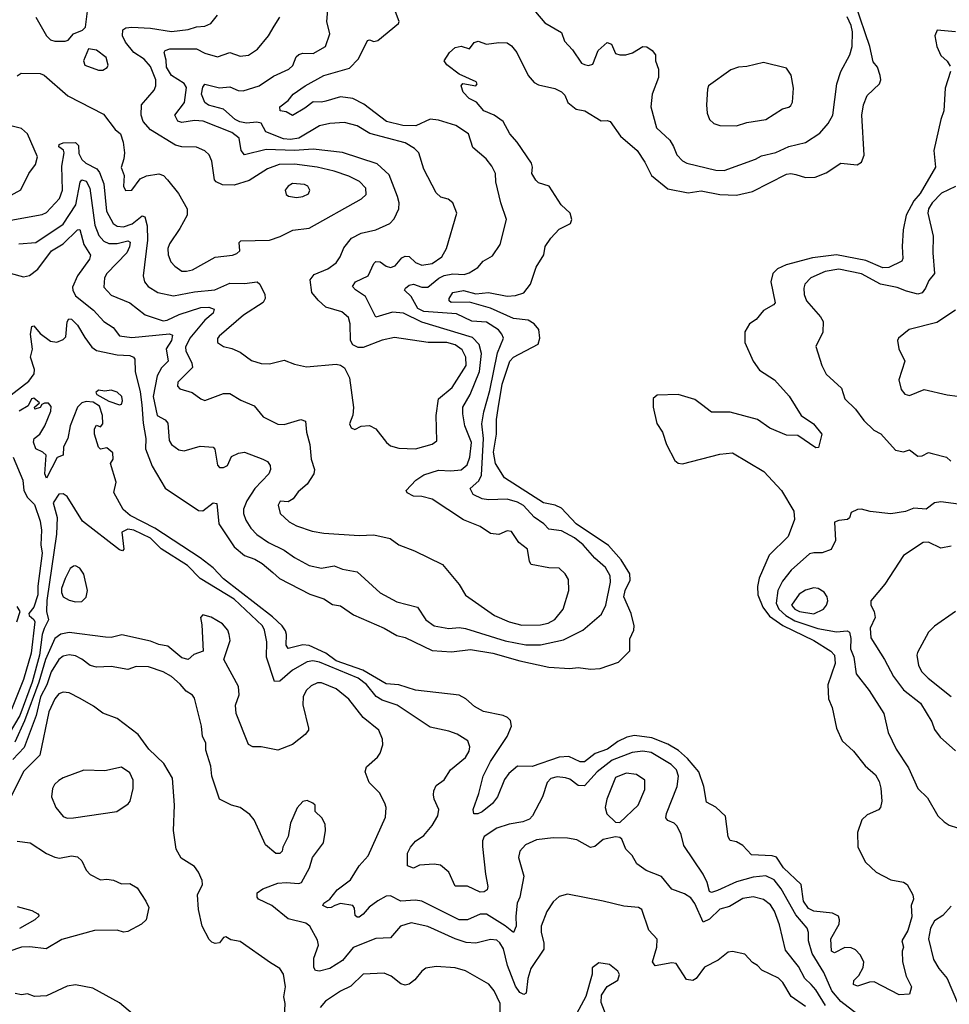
# Model space of a CAD drawing. Extents: x 1603745 to 1745082, y 385868 to 533966.
# Tile 302 of 646: x 1705277 to 1709735, y 416741 to 421463. Entities that reach past the tile are written whole.
import ezdxf

# ---------------------------------------------------------------- set-up
doc = ezdxf.new("R2010")
doc.units = 0

msp = doc.modelspace()

# ---------------------------------------------------------------- linework, layer by layer
at = {"layer": '0CON20XD'}
for points in [[(1705185, 420260.5), (1705295, 420230.3), (1705324.2, 420235.8), (1705364, 420266), (1705429.1, 420355), (1705485, 420387.3), (1705555, 420455.6), (1705565, 420457.1), (1705585.2, 420385), (1705616.9, 420333.1), (1705611.8, 420315), (1705555, 420234.4), (1705530.7, 420179.3), (1705531.2, 420165), (1705545, 420138.9), (1705630.5, 420070.5), (1705681.1, 420015), (1705725, 419986.9), (1705755, 419946.9), (1705815, 419938), (1705995.6, 419955.6), (1706009.4, 419949.4), (1706005.2, 419925), (1705979, 419885), (1705988.8, 419825), (1705957.6, 419792.4), (1705936.6, 419755), (1705917.9, 419655), (1705936.9, 419565), (1705975, 419543.8), (1705987.7, 419527.7), (1705993.1, 419445), (1706004.7, 419424.7), (1706039.5, 419399.5), (1706065, 419394.6), (1706143.3, 419416.7), (1706205, 419412), (1706212.7, 419402.7), (1706225.6, 419325.6), (1706235, 419314.4), (1706255, 419314.6), (1706274.2, 419325), (1706292.5, 419367.5), (1706326.1, 419383.9), (1706355, 419388.2), (1706443.3, 419355), (1706465, 419344), (1706478.1, 419325), (1706479.1, 419305), (1706471.5, 419285), (1706405, 419213.9), (1706366.9, 419155), (1706350.9, 419115), (1706349.7, 419095), (1706362.1, 419062.1), (1706385, 419024.5), (1706413.6, 418993.6), (1706470, 418955), (1706545, 418919.3), (1706594.3, 418884.3), (1706665, 418845.4), (1706725, 418833.1), (1706785, 418842.9), (1706825, 418827.1), (1706895, 418814.4), (1707005, 418714.6), (1707085, 418670.4), (1707184.7, 418644.7), (1707225, 418584.4), (1707265, 418556.2), (1707335, 418542.7), (1707385, 418547.8), (1707415, 418543.7), (1707605, 418484), (1707705, 418464), (1707775, 418464.2), (1707885, 418488.6), (1707978.1, 418535), (1708067.8, 418612.2), (1708088.8, 418655), (1708110, 418765), (1708109.6, 418795), (1708086.2, 418835), (1708035, 418879.6), (1707979.2, 418945), (1707937.5, 418977.5), (1707875, 419011.3), (1707815, 419019.5), (1707791.2, 419045), (1707745, 419076.4), (1707692.7, 419132.7), (1707665, 419148.9), (1707615, 419164), (1707525, 419160), (1707494.3, 419164.3), (1707451.1, 419185), (1707438.1, 419215), (1707478.9, 419251.1), (1707492.1, 419277.9), (1707500.7, 419455), (1707494, 419525), (1707502.2, 419582.2), (1707531.5, 419685), (1707568.9, 419865), (1707596.5, 419935), (1707589.5, 419955), (1707572.7, 419975), (1707515, 420012.1), (1707445, 420017.6), (1707372.6, 420052.6), (1707215, 420063.3), (1707187, 420077), (1707155.2, 420135.2), (1707122.9, 420165), (1707126.5, 420175), (1707145, 420189.7), (1707165, 420194.7), (1707205, 420179.7), (1707235, 420180.3), (1707286.8, 420223.2), (1707313.5, 420236.5), (1707355, 420244.3), (1707408.8, 420241.2), (1707431.9, 420248.1), (1707474.2, 420275), (1707500, 420305), (1707545, 420330), (1707581.4, 420385), (1707611.9, 420505), (1707584.7, 420584.7), (1707560.4, 420685), (1707558.8, 420725), (1707540.7, 420760.7), (1707514, 420795), (1707450, 420850), (1707430, 420915), (1707368.8, 420955), (1707285, 420981.1), (1707245, 420985.4), (1707176.5, 420953.5), (1707115, 420956), (1707035.5, 420975), (1706927, 421057), (1706875, 421084.7), (1706815, 421092.8), (1706745, 421072.1), (1706725, 421067), (1706685, 421069.2), (1706645, 421038), (1706585, 421003.3), (1706555, 421020.6), (1706526, 421026), (1706524.2, 421045), (1706564.7, 421075.3), (1706588.1, 421105), (1706645.6, 421145), (1706735, 421194.6), (1706859.4, 421230.6), (1706901.8, 421275), (1706945, 421362.5), (1706955, 421366.9), (1706975, 421358.9), (1706995, 421363.1), (1707093.8, 421445), (1707097.5, 421455), (1707055.7, 421565.7)], [(1705272.6, 420387.4), (1705355, 420394.8), (1705485, 420481.7), (1705545.6, 420575), (1705566.7, 420683.3), (1705575, 420694.5), (1705595, 420688.2), (1705613, 420655), (1705638, 420478), (1705657.1, 420427.1), (1705681, 420401), (1705705, 420390), (1705745, 420388.7), (1705795, 420402.7), (1705806.6, 420396.6), (1705804.1, 420374.1), (1705790.4, 420345), (1705695, 420245.4), (1705684.4, 420225.6), (1705680.8, 420180.8), (1705715, 420141.6), (1705804.7, 420104.7), (1705878, 420048), (1705965, 420019.2), (1705985, 420021.4), (1706041.7, 420048.3), (1706145, 420082.8), (1706184.4, 420084.4), (1706209.4, 420075), (1706204.6, 420055), (1706165, 420022.4), (1706092.4, 419935), (1706072.4, 419892.4), (1706073.6, 419875), (1706102.6, 419815), (1706105.3, 419795), (1706035.6, 419725), (1706034.4, 419705), (1706045, 419693.1), (1706104.5, 419674.5), (1706145, 419644.2), (1706165, 419637.1), (1706255, 419670), (1706285, 419670), (1706337.4, 419637.4), (1706401.7, 419611.7), (1706445, 419558.6), (1706515, 419523.3), (1706545, 419522.2), (1706625, 419545.5), (1706647.5, 419537.5), (1706652.5, 419485), (1706669.2, 419425), (1706674.4, 419355), (1706690.6, 419305), (1706686.9, 419285), (1706655, 419235.8), (1706612, 419198), (1706589.2, 419165), (1706565, 419150), (1706525.8, 419154.2), (1706515.8, 419135), (1706525.7, 419095), (1706570, 419055), (1706605, 419035.6), (1706680.2, 419010.2), (1706735, 418999.5), (1706905, 418988.9), (1706975, 418992.3), (1707054.4, 418974.4), (1707095, 418944.3), (1707171.2, 418915), (1707305, 418850.6), (1707385, 418754), (1707415, 418703.1), (1707554.4, 418605), (1707625, 418574.7), (1707685, 418559.1), (1707775, 418560), (1707811, 418569), (1707844.2, 418585.8), (1707883.8, 418635), (1707910.5, 418725), (1707908.6, 418778.6), (1707893.1, 418805), (1707865, 418832.9), (1707815, 418833.2), (1707729.6, 418849.6), (1707721.8, 418865), (1707712.8, 418922.8), (1707671.4, 418955), (1707635, 419008), (1707615, 419010.8), (1707575, 418993.5), (1707535, 418998.5), (1707485, 419032), (1707405, 419064.1), (1707255, 419163.6), (1707205, 419175.6), (1707165, 419177.5), (1707135, 419194.3), (1707130.8, 419205), (1707176.7, 419255), (1707215, 419280), (1707285, 419302.6), (1707345, 419299.8), (1707395, 419304.7), (1707422.7, 419327.3), (1707435.1, 419364.9), (1707444.5, 419434.5), (1707411.9, 419515), (1707401.9, 419571.9), (1707402.5, 419605), (1707436.9, 419665), (1707482.2, 419775), (1707491.6, 419861.6), (1707480.3, 419905), (1707448.1, 419938.1), (1707205, 420011.5), (1707117.5, 420055), (1707065, 420060), (1706985, 420036.4), (1706935.7, 420135.7), (1706887.1, 420167.1), (1706873.6, 420183.6), (1706887.8, 420205), (1706947.5, 420235), (1706975, 420294.3), (1706985, 420302.5), (1707005, 420300.9), (1707035, 420280.7), (1707055.3, 420274.7), (1707078.1, 420281.9), (1707109, 420321), (1707125, 420329.2), (1707145, 420326.5), (1707175, 420298.8), (1707206.3, 420286.3), (1707255, 420294.2), (1707301.2, 420325), (1707323.9, 420365), (1707373.8, 420535), (1707353.8, 420585), (1707331.7, 420601.7), (1707297.5, 420612.5), (1707275, 420632), (1707215, 420746.2), (1707191.4, 420825), (1707170, 420845), (1707125, 420871.6), (1706956.4, 420916.4), (1706895, 420953.8), (1706835, 420969.6), (1706765, 420964.6), (1706715, 420953.3), (1706615, 420894), (1706575, 420888.2), (1706542.2, 420892.2), (1706457.7, 420925), (1706435, 420967.2), (1706415, 420971.9), (1706365, 420966.4), (1706333.2, 420973.2), (1706310.4, 420985), (1706255, 421033.2), (1706182.3, 421052.3), (1706164.6, 421065), (1706149.7, 421105), (1706155, 421138.8), (1706165, 421154), (1706235, 421135.3), (1706285, 421141.6), (1706325, 421124), (1706348.5, 421121.5), (1706425, 421145.4), (1706495, 421191.6), (1706567.8, 421225), (1706586.9, 421243.1), (1706602.7, 421285), (1706615, 421296.5), (1706635, 421301.8), (1706685, 421300), (1706744, 421335), (1706764.4, 421395), (1706749.6, 421455), (1706762, 421605)], [(1705355, 421475.6), (1705405.4, 421385.4), (1705425, 421365.6), (1705445, 421359.5), (1705495, 421359.4), (1705509.2, 421365), (1705535, 421395.8), (1705577.7, 421412.3), (1705592.9, 421427.1), (1705608.8, 421555)], [(1708999.5, 420720.5), (1709045, 420706.3), (1709092.5, 420707.5), (1709145, 420727.7), (1709215, 420774.4), (1709293.2, 420766.8), (1709315, 420779.4), (1709326.9, 420813.1), (1709316, 421005), (1709323.1, 421055), (1709341.3, 421098.7), (1709400.6, 421155), (1709406.7, 421175), (1709404.4, 421195), (1709391.5, 421235), (1709370.6, 421260.6), (1709353.9, 421335), (1709285.7, 421535)], [(1705235, 420500.8), (1705385, 420528.4), (1705405, 420538.5), (1705467.3, 420605), (1705481.8, 420645), (1705479.7, 420760.3), (1705490.6, 420825), (1705487, 420837), (1705465, 420853.3), (1705466.1, 420863.9), (1705485, 420872), (1705545, 420873.8), (1705559, 420859), (1705561, 420821), (1705575, 420792), (1705594.6, 420774.6), (1705647.6, 420747.6), (1705659.7, 420729.7), (1705680.4, 420675), (1705693.2, 420545), (1705726, 420486), (1705745, 420472.5), (1705775, 420469.5), (1705816, 420484), (1705865, 420522.9), (1705876.6, 420516.6), (1705888.4, 420475), (1705890, 420405), (1705869.6, 420235), (1705876, 420205), (1705893.6, 420183.6), (1705939.4, 420155), (1706015, 420138.9), (1706115, 420158.4), (1706212.4, 420167.6), (1706285, 420200), (1706355, 420198.2), (1706416.2, 420206.2), (1706428.1, 420195), (1706452.5, 420145), (1706453.5, 420125), (1706445, 420105.8), (1706350, 420045), (1706234, 419945), (1706225.8, 419934.2), (1706226, 419915), (1706255, 419895.7), (1706295, 419886.7), (1706335, 419868.9), (1706388.5, 419828.5), (1706435, 419813.6), (1706475, 419811.8), (1706545, 419830.6), (1706595, 419810), (1706652.3, 419797.7), (1706795, 419810), (1706815, 419806.7), (1706835, 419793.3), (1706858.1, 419745), (1706877.3, 419602.7), (1706874.1, 419565.9), (1706858.8, 419525), (1706866.7, 419505), (1706885, 419498), (1706915, 419513.8), (1706955, 419516), (1706985, 419500), (1707036, 419435), (1707055, 419419.2), (1707095, 419407.8), (1707175, 419404.5), (1707255, 419427.1), (1707277.5, 419442.5), (1707274.2, 419565), (1707286.2, 419643.8), (1707350.5, 419699.5), (1707417.7, 419805), (1707416, 419845), (1707399.3, 419879.3), (1707365, 419903), (1707325, 419914.8), (1707235.2, 419915.2), (1707075, 419937.9), (1707015, 419926.5), (1706925, 419891.1), (1706900.4, 419890.4), (1706875, 419904.2), (1706863.5, 419925), (1706861.5, 420005), (1706854.4, 420035), (1706821.3, 420061.3), (1706745, 420084.4), (1706707.9, 420117.9), (1706678.6, 420155), (1706669.4, 420215), (1706689.1, 420240.9), (1706755, 420267.5), (1706795, 420296.9), (1706814.4, 420325), (1706831.5, 420368.5), (1706868.6, 420415), (1706915, 420439.2), (1706985, 420454.5), (1707052.5, 420485), (1707072.8, 420507.2), (1707095.4, 420555), (1707096.7, 420585), (1707088.5, 420615), (1707049.1, 420719.1), (1706991.8, 420771.8), (1706825, 420826.6), (1706685, 420841.6), (1706595, 420835.1), (1706459.4, 420840.6), (1706355, 420815.4), (1706338.4, 420835), (1706330, 420895), (1706295, 420921.4), (1706156.7, 420976.7), (1706115, 420979.6), (1706055, 420970.3), (1706035.8, 420975.8), (1706021.8, 421005), (1706066.7, 421065), (1706077.1, 421137.1), (1706066.4, 421156.4), (1706005.3, 421195), (1705980.8, 421235), (1705979.3, 421269.3), (1705969.5, 421305), (1705974.1, 421315.9), (1705996.3, 421323.7), (1706125, 421323.6), (1706165, 421302.5), (1706225, 421284.6), (1706285, 421305.4), (1706335, 421288.5), (1706375, 421292.5), (1706418.1, 421321.9), (1706469.5, 421385), (1706497.8, 421432.2), (1706524.5, 421475)], [(1706085.4, 421415.4), (1706125, 421428.9), (1706165, 421431.8), (1706194.3, 421445), (1706225.8, 421485)], [(1707750.3, 421500.3), (1707795, 421448.6), (1707875, 421401.2), (1707890.2, 421360.2), (1707928.8, 421318.8), (1707972, 421255), (1707985, 421247.5), (1708005, 421242.5), (1708025, 421250), (1708051.2, 421315), (1708095, 421354), (1708116, 421345), (1708135, 421301.2), (1708155, 421294), (1708184.2, 421294.2), (1708216.1, 421303.9), (1708265, 421334.2), (1708285, 421332), (1708310, 421315), (1708326.2, 421295), (1708326.7, 421265), (1708340.8, 421225), (1708340, 421185), (1708310, 421105), (1708303.1, 421045), (1708331.5, 420945), (1708394.4, 420885), (1708413.3, 420855), (1708427.8, 420815), (1708455, 420786.7), (1708476.7, 420775), (1708615, 420741.1), (1708655, 420739.6), (1708805.7, 420794.3), (1708835, 420810.7), (1708903.8, 420826.2), (1708965, 420855.5), (1709045, 420873.3), (1709115, 420918.6), (1709154.7, 420965.3), (1709177.5, 421005), (1709196.4, 421155), (1709215.4, 421215), (1709257.5, 421295), (1709270, 421335), (1709270.7, 421405), (1709265, 421435.6), (1709245, 421475.9)], [(1705265, 421193.3), (1705284.2, 421205.8), (1705375, 421204.3), (1705395, 421197.1), (1705507.4, 421097.4), (1705679.1, 421009.1), (1705735, 420936), (1705760, 420915), (1705773.1, 420875), (1705778.9, 420825), (1705776.7, 420795), (1705763.7, 420753.7), (1705777.5, 420715), (1705775.4, 420665), (1705785, 420643.6), (1705815, 420645.5), (1705855, 420700), (1705885, 420713.8), (1705945, 420724), (1705966.7, 420715), (1705986.2, 420695), (1706038.8, 420628.8), (1706080.8, 420555), (1706080.8, 420525), (1706045, 420461.9), (1705995, 420388.1), (1705988, 420365), (1705988.8, 420335), (1706001.8, 420301.8), (1706021.1, 420281.1), (1706055, 420257.5), (1706076.8, 420256.8), (1706105, 420263.8), (1706215, 420323.6), (1706296.9, 420333.1), (1706319.1, 420340.9), (1706332.9, 420355), (1706330, 420395), (1706337, 420403), (1706475, 420406.2), (1706526.6, 420423.4), (1706586.6, 420453.4), (1706665, 420463.3), (1706917, 420603), (1706938.5, 420625), (1706936.4, 420655), (1706906.9, 420686.9), (1706855, 420712.2), (1706785, 420737), (1706704.2, 420755.8), (1706595, 420769.8), (1706522.1, 420767.9), (1706465, 420747.8), (1706378.2, 420691.8), (1706305, 420668.7), (1706250.2, 420670.2), (1706218.8, 420685), (1706210.8, 420695), (1706198.8, 420785), (1706185, 420814.2), (1706165, 420834.4), (1706125, 420852.1), (1706055, 420852.5), (1706025, 420860.7), (1705904.8, 420934.8), (1705868.9, 420975), (1705859.1, 421005), (1705861.2, 421055), (1705921.8, 421125), (1705929.6, 421145), (1705929.1, 421175), (1705905, 421238.8), (1705874.2, 421274.2), (1705825, 421306.3), (1705785.2, 421355), (1705770, 421385), (1705771.9, 421415), (1705786, 421424), (1705815, 421427.5), (1705905, 421422.2), (1706005, 421406), (1706085.4, 421415.4)], [(1709765, 421404.7), (1709677.5, 421412.5), (1709665.6, 421385), (1709675, 421333.8), (1709695, 421290.8), (1709725, 421263.3), (1709739.6, 421239.6)], [(1705215, 419647.6), (1705321.5, 419728.5), (1705346.2, 419765), (1705348.6, 419785), (1705328.1, 419845), (1705337.9, 419882.1), (1705329.4, 419955), (1705335, 419990.8), (1705345, 419994.4), (1705375, 419958.2), (1705425, 419920.8), (1705455, 419915.6), (1705485, 419928.5), (1705498.8, 419941.2), (1705505.4, 420014.6), (1705512.5, 420027.5), (1705525, 420027.3), (1705555, 419997.8), (1705589.1, 419939.1), (1705622.6, 419892.6), (1705645, 419876.7), (1705745, 419855.4), (1705805, 419852.7), (1705822.9, 419845), (1705829.5, 419835), (1705830, 419775), (1705855, 419677.5), (1705863.1, 419615), (1705868.4, 419528.4), (1705881.4, 419455), (1705880.8, 419405), (1705911.6, 419321.6), (1705975, 419215.8), (1706135, 419109.1), (1706155, 419107.3), (1706204.5, 419145), (1706222.7, 419142.7), (1706231.6, 419045), (1706305, 418934), (1706355, 418893.1), (1706405, 418875.3), (1706440, 418855), (1706490.8, 418810.8), (1706523.1, 418783.1), (1706667.8, 418707.8), (1706735, 418685.4), (1706777.5, 418657.5), (1706815, 418652.2), (1706878.2, 418608.2), (1707025, 418544.6), (1707085, 418509.5), (1707125, 418500), (1707255, 418437.1), (1707348.6, 418431.4), (1707438.4, 418441.6), (1707545.5, 418425.5), (1707675, 418387.9), (1707815, 418357.7), (1707915, 418350.6), (1707955, 418356.7), (1708015, 418348.6), (1708061.2, 418351.2), (1708148.3, 418381.7), (1708203.9, 418436.1), (1708202.7, 418492.7), (1708222.7, 418535), (1708224.6, 418555), (1708210.2, 418615), (1708174.5, 418695), (1708180.5, 418725), (1708205.4, 418775), (1708202.8, 418805), (1708162.2, 418872.2), (1708100.5, 418940.5), (1707945.9, 419045), (1707875, 419120.4), (1707845, 419135.3), (1707789.4, 419145), (1707601.8, 419265), (1707558.3, 419335), (1707548.8, 419388.8), (1707563, 419475), (1707563.3, 419545), (1707571.9, 419598.1), (1707591.3, 419715), (1707628.4, 419825), (1707645.3, 419845), (1707763.2, 419906.8), (1707771, 419935), (1707766.3, 419976.3), (1707745, 420004), (1707715, 420021.5), (1707645, 420030.5), (1707535, 420080), (1707435, 420107.4), (1707346.9, 420106.9), (1707336.7, 420115), (1707337.1, 420125), (1707354.8, 420155.2), (1707405, 420164), (1707465, 420147.6), (1707525, 420153.8), (1707615, 420136.5), (1707655, 420140), (1707695, 420153.5), (1707726.4, 420195), (1707753.7, 420276.3), (1707790.6, 420335), (1707796.9, 420375), (1707825, 420415.6), (1707865, 420458.1), (1707918, 420485), (1707925.7, 420505), (1707916.7, 420535), (1707874.2, 420574.2), (1707815.7, 420665), (1707765, 420680.6), (1707752.8, 420692.8), (1707733.5, 420725), (1707737.1, 420755), (1707731.4, 420775), (1707663.5, 420875), (1707627.9, 420915), (1707595.2, 420975.2), (1707553.3, 421005), (1707503.6, 421025), (1707467.1, 421067.1), (1707432.2, 421085), (1707404.3, 421115), (1707394.2, 421145), (1707402.5, 421157.5), (1707463.8, 421146.2), (1707471.2, 421155), (1707466, 421165), (1707385, 421202), (1707326.1, 421246.1), (1707312.5, 421265), (1707337.5, 421305), (1707365, 421330), (1707395, 421336.7), (1707435, 421323.3), (1707457, 421353), (1707475, 421360), (1707515, 421346.2), (1707575, 421353.8), (1707615, 421352), (1707635, 421338), (1707661.4, 421305), (1707715.5, 421195), (1707745, 421160.9), (1707765, 421150.5), (1707843.5, 421133.5), (1707875, 421116.4), (1707891.1, 421101.1), (1707906.5, 421065), (1707945, 421033.3), (1707986.7, 421025), (1708065, 420978.1), (1708095, 420980), (1708108.8, 420975), (1708158.9, 420905), (1708238.1, 420835), (1708275, 420779.2), (1708306.4, 420715), (1708385, 420651.1), (1708482.6, 420632.6), (1708545, 420642.6), (1708634.4, 420624.4), (1708715, 420621), (1708790.7, 420639.3), (1708955, 420722), (1708975, 420725.9), (1708999.5, 420720.5)], [(1705675, 421221.1), (1705696.1, 421233.9), (1705701.9, 421245), (1705691.9, 421281.9), (1705645, 421317.5), (1705606.4, 421323.6), (1705582.5, 421265), (1705590, 421245), (1705655, 421221.1), (1705675, 421221.1)], [(1708715, 420954.3), (1708765, 420970), (1708855, 420984.3), (1708934.6, 421035.4), (1708965, 421043.1), (1708975, 421052), (1708983, 421067), (1708988.6, 421135), (1708977.3, 421197.3), (1708955, 421230), (1708845, 421258.1), (1708765, 421238.6), (1708725, 421235.6), (1708686.8, 421223.2), (1708580.8, 421145), (1708575, 421130), (1708571.4, 421055), (1708574.2, 421015), (1708586, 420985), (1708606.7, 420965), (1708635, 420956), (1708715, 420954.3)], [(1709740.9, 421215), (1709715.8, 421134.2), (1709709.7, 421025), (1709694.7, 420985), (1709661.1, 420835), (1709669.4, 420755), (1709595, 420629.1), (1709565.5, 420594.5), (1709528.3, 420525), (1709514.5, 420455), (1709509.1, 420375), (1709512.6, 420317.4), (1709507.5, 420305), (1709445, 420274.8), (1709417.2, 420272.8), (1709335, 420308.6), (1709195, 420335.7), (1709078.5, 420321.5), (1708952.8, 420287.2), (1708912.1, 420267.9)], [(1705218.8, 420611.2), (1705282.7, 420647.3), (1705321.1, 420725), (1705352.3, 420767.7), (1705361.8, 420805), (1705315.2, 420915), (1705285, 420941.8), (1705235, 420954.5)], [(1706605, 420610.8), (1706635, 420614.5), (1706661.7, 420628.3), (1706668.6, 420645), (1706658.1, 420665), (1706642.7, 420672.7), (1706585, 420677.1), (1706564.4, 420665), (1706550, 420645), (1706554.3, 420625), (1706566.2, 420616.2), (1706605, 420610.8)], [(1709765, 420662.3), (1709698.5, 420631.5), (1709652.6, 420585), (1709635.9, 420555), (1709632.7, 420535), (1709658.6, 420425), (1709656.2, 420345), (1709664, 420245), (1709637.4, 420212.6), (1709621.8, 420175), (1709605, 420152.5), (1709583.8, 420146.2), (1709529.4, 420160.6), (1709485, 420178.5), (1709405, 420195.2), (1709315, 420244.8), (1709205, 420266.7), (1709140, 420255), (1709071.5, 420225), (1709043.1, 420195), (1709036.9, 420175), (1709038.7, 420145), (1709050.4, 420115), (1709117.9, 420037.9), (1709130, 420015), (1709128.1, 419965), (1709096, 419895), (1709124, 419805), (1709145, 419763.3), (1709218, 419695), (1709234.3, 419645), (1709285.7, 419595), (1709325, 419540.8), (1709373.5, 419495), (1709407.1, 419477.1), (1709478, 419398), (1709515, 419390.4), (1709545, 419400), (1709585, 419369.2), (1709605, 419371.8), (1709635, 419387.5), (1709652.7, 419382.7), (1709722.5, 419365), (1709742.5, 419345)], [(1708912.1, 420267.9), (1708888.9, 420245), (1708879.6, 420205), (1708899.4, 420105), (1708892, 420095), (1708845, 420067.9), (1708808.7, 420025), (1708777.7, 420005), (1708754.1, 419965.9), (1708754.7, 419915), (1708794.5, 419825), (1708825, 419782.7), (1708896.2, 419736.2), (1708966.6, 419656.6), (1709025, 419564.2), (1709084.2, 419525), (1709123.3, 419475), (1709108.3, 419411.7), (1709095, 419410), (1709008.2, 419468.2), (1708955, 419470.4), (1708875, 419503.9), (1708815, 419545.5), (1708685, 419581.2), (1708595, 419580.6), (1708547.4, 419617.4), (1708515, 419641.3), (1708435, 419666), (1708335, 419661.9), (1708315, 419646.7), (1708315.6, 419604.4), (1708333.2, 419526.8), (1708360.5, 419485), (1708379.2, 419425), (1708418.7, 419348.7), (1708435, 419336.4), (1708455, 419333.4), (1708635, 419379.5), (1708695, 419385.3), (1708845.5, 419295.5), (1708930, 419205), (1708989.6, 419105), (1708993.1, 419065), (1708962.3, 418985), (1708871.8, 418895), (1708823.8, 418783.8), (1708815.3, 418745), (1708816.9, 418705), (1708840.4, 418645), (1708872.3, 418602.3), (1708937.7, 418557.7), (1709085, 418485.5), (1709167.5, 418435), (1709185.3, 418415), (1709188, 418375), (1709152.7, 418272.7), (1709156, 418205), (1709173.5, 418163.5), (1709194.7, 418064.7), (1709221.4, 418005), (1709275.6, 417955), (1709331.1, 417885), (1709381.2, 417841.2), (1709398.9, 417808.9), (1709407.4, 417777.4), (1709411.8, 417715), (1709405.6, 417685), (1709395, 417673.1), (1709341.1, 417648.9), (1709316, 417625), (1709294.4, 417565), (1709296.1, 417493.9), (1709333.1, 417423.1), (1709385, 417374), (1709455, 417338), (1709515.7, 417325.7), (1709532.5, 417315), (1709561.2, 417265), (1709563.8, 417245), (1709552.5, 417215), (1709555, 417160), (1709537.2, 417095), (1709506.9, 417045), (1709515.8, 417014.2), (1709510, 416995), (1709511.2, 416945), (1709528.8, 416875), (1709553.8, 416825), (1709545, 416790), (1709495, 416786.2), (1709375, 416847.9), (1709353, 416847), (1709295, 416827.1), (1709276, 416835), (1709277.1, 416855), (1709300.7, 416879.3), (1709322.6, 416917.4), (1709325.4, 416945), (1709308, 416978), (1709285, 417001.1), (1709265, 417011.3), (1709235, 417012.5), (1709185, 416987.8), (1709170, 416995), (1709167.3, 417055), (1709206.6, 417125), (1709208.9, 417145), (1709203.3, 417163.3), (1709175, 417178.2), (1709085, 417187.4), (1709060.1, 417200.1), (1709036.2, 417235), (1709024.6, 417315), (1708940.8, 417395), (1708906.8, 417446.8), (1708885, 417453.4), (1708786.9, 417456.9), (1708745, 417502.5), (1708715, 417520), (1708685, 417526.2), (1708674.5, 417544.5), (1708662.4, 417642.4), (1708616.3, 417686.3), (1708570.7, 417710.7), (1708558.5, 417785), (1708534.2, 417855), (1708480.1, 417920.1), (1708437.1, 417957.1), (1708385, 417988.3), (1708309, 418019), (1708225, 418029.1), (1708188, 418022), (1708145, 418001.3), (1708095.4, 417964.6), (1708036.9, 417943.1), (1707985, 417903.5), (1707965, 417903.8), (1707911.3, 417928.7), (1707864.8, 417925.2), (1707735, 417881.2), (1707665, 417882.7), (1707622.4, 417847.6), (1707601.4, 417818.6), (1707568.2, 417735), (1707545, 417704.4), (1707495, 417663.4), (1707474.6, 417654.6), (1707455, 417654.5), (1707452.1, 417675), (1707478.9, 417751.1), (1707499.3, 417835), (1707535, 417905.5), (1707615.3, 418025), (1707635.4, 418075), (1707631.2, 418101.2), (1707616.4, 418116.4), (1707595, 418126.4), (1707500.8, 418145), (1707458.5, 418168.5), (1707416.2, 418206.2), (1707385, 418223.4), (1707175, 418247.9), (1707095, 418272.7), (1707035, 418278.3), (1706922.7, 418342.7), (1706795, 418387.8), (1706744.9, 418424.9), (1706665, 418462.2), (1706635, 418464.3), (1706565, 418446.4), (1706555, 418463.3), (1706556.1, 418515), (1706551.2, 418531.2), (1706535.2, 418555.2), (1706489.7, 418599.7), (1706255, 418781.2), (1706205, 418833.5), (1706142, 418882), (1705925, 419024.7), (1705807.5, 419085), (1705774, 419114), (1705728.1, 419195), (1705740, 419245), (1705712.5, 419335), (1705726, 419355), (1705724.4, 419385), (1705695, 419410), (1705665, 419403.3), (1705655, 419413.3), (1705636.2, 419475), (1705635, 419500), (1705645, 419517.5), (1705665, 419510), (1705675.8, 419524.2), (1705674.2, 419565), (1705659.4, 419609.4), (1705628.9, 419628.9), (1705595, 419631.8), (1705575, 419625.6), (1705554.8, 419605.2), (1705519.2, 419515), (1705508.6, 419455), (1705487.5, 419415), (1705486.2, 419373.8), (1705456.4, 419363.6), (1705405, 419263.8), (1705398, 419285), (1705404.1, 419374.1), (1705388.6, 419388.6), (1705355, 419404.3), (1705343.1, 419436.9), (1705346.7, 419455), (1705373.3, 419475), (1705397.1, 419515), (1705425.7, 419585), (1705427.7, 419607.7), (1705415, 419623.8), (1705396.7, 419623.3), (1705382.5, 419617.5), (1705375, 419603.3), (1705350, 419595), (1705347.5, 419605), (1705372.5, 419625), (1705345, 419647.1), (1705334.4, 419645), (1705318.3, 419611.7), (1705274.4, 419585)], [(1709765, 420069.2), (1709675, 420010), (1709542.8, 419977.2), (1709491.2, 419935), (1709486.2, 419925), (1709492.9, 419885), (1709522, 419825), (1709492.9, 419735), (1709505, 419690), (1709522.5, 419667.5), (1709545, 419660.8), (1709615, 419689.2), (1709725, 419662.9), (1709775, 419658)], [(1705755, 419616), (1705765, 419618.8), (1705770, 419635), (1705766.8, 419655), (1705745, 419676.9), (1705715, 419685.3), (1705685, 419681.5), (1705655, 419686.2), (1705642, 419675), (1705646.7, 419665), (1705705, 419633.3), (1705755, 419616)], [(1705245.3, 419365), (1705291.6, 419255), (1705296.9, 419205), (1705315, 419170.6), (1705348, 419138), (1705375, 419058), (1705381.9, 419015), (1705378.8, 418945), (1705385.2, 418905), (1705363.7, 418746.3), (1705363.9, 418703.9), (1705345, 418645.5), (1705320.8, 418615), (1705322.5, 418605), (1705345, 418586.9), (1705348.8, 418575), (1705331.6, 418425), (1705295, 418298.8), (1705237.9, 418155)], [(1709292.5, 416695), (1709215, 416754.3), (1709171.4, 416805), (1709133.9, 416893.9), (1709078.1, 416985), (1709060.2, 417045), (1709060, 417085), (1709053.3, 417105), (1708999.2, 417169.2), (1708928.9, 417295), (1708895, 417337.9), (1708855, 417356.5), (1708795, 417349.7), (1708715, 417328), (1708623.4, 417286.6), (1708595, 417276.1), (1708585, 417281.8), (1708574.1, 417325), (1708555.3, 417365), (1708462, 417502), (1708448.6, 417555), (1708430.6, 417595), (1708415, 417610), (1708385, 417621.4), (1708376.5, 417635), (1708378.5, 417655), (1708429.7, 417785), (1708436.4, 417835), (1708427.5, 417865), (1708401.3, 417891.3), (1708305, 417947.5), (1708265.2, 417954.8), (1708215, 417947.5), (1708117.9, 417912.1), (1708046.7, 417855), (1707985, 417789.1), (1707955, 417790.4), (1707915, 417820), (1707895, 417827.4), (1707855, 417831.2), (1707825, 417823.6), (1707806, 417805), (1707783.6, 417736.4), (1707736.9, 417645), (1707721.5, 417628.5), (1707690, 417615), (1707625, 417603.8), (1707565, 417585.4), (1707504.1, 417545), (1707496.5, 417525), (1707497.1, 417497.1), (1707510.3, 417365), (1707522.7, 417305), (1707519.6, 417290.4), (1707505, 417280), (1707485, 417279.1), (1707425, 417306.9), (1707365, 417307.5), (1707335, 417374), (1707295, 417407.5), (1707265, 417413.1), (1707195, 417408.1), (1707165, 417393.9), (1707137.1, 417405), (1707137.5, 417465), (1707151.4, 417495), (1707175, 417523.3), (1707215, 417550.5), (1707255, 417598.5), (1707282.5, 417645), (1707286.7, 417675), (1707264.6, 417725), (1707262.1, 417745), (1707263.5, 417765), (1707275, 417790), (1707312.9, 417817.1), (1707343.3, 417865), (1707414.3, 417925), (1707432.9, 417955), (1707435.7, 417975.7), (1707426, 418005), (1707375, 418035.5), (1707335, 418051.2), (1707245, 418069.5), (1707087.5, 418175), (1707015, 418200), (1706986.2, 418216.2), (1706940, 418275), (1706900, 418305), (1706715, 418381.9), (1706682.7, 418387.3), (1706655, 418383.7), (1706585, 418343.3), (1706525, 418290), (1706499.1, 418289.1), (1706460, 418405), (1706461.7, 418478.3), (1706451.2, 418535), (1706441.4, 418555), (1706305, 418683), (1706142.9, 418782.9), (1706081.8, 418845), (1705955, 418924.5), (1705905, 418976.1), (1705823.8, 419015), (1705795, 419020), (1705767.5, 419005), (1705776.9, 418923.1), (1705770, 418915), (1705755, 418920), (1705578.2, 419058.2), (1705505, 419175.4), (1705485, 419188.2), (1705465, 419186.6), (1705437.8, 419145), (1705455.9, 419075.9), (1705453, 418995), (1705407.6, 418677.6), (1705404.8, 418625), (1705415.2, 418585), (1705395, 418542.9), (1705384.2, 418515), (1705372, 418415), (1705336.7, 418285), (1705277.1, 418125), (1705205.7, 418005)], [(1709779.5, 419139.5), (1709695, 419150.4), (1709665, 419145.4), (1709625, 419116.1), (1709565, 419119.6), (1709525, 419103.6), (1709455, 419092.9), (1709355, 419104.3), (1709315, 419115.7), (1709295.8, 419114.2), (1709265, 419100), (1709257, 419073), (1709247.5, 419065), (1709205, 419061.2), (1709185, 419052.5), (1709189.2, 418965), (1709168.9, 418921.1), (1709125, 418906.7), (1709085, 418906.7), (1709065, 418900.6), (1708977, 418823), (1708935, 418770), (1708912.8, 418725), (1708904.5, 418665), (1708917.4, 418635), (1708950.7, 418605), (1708995, 418579), (1709105, 418543.2), (1709195, 418527.6), (1709245, 418531.8), (1709255.9, 418525.9), (1709263.1, 418495), (1709261.1, 418445), (1709276.7, 418405), (1709288.5, 418325), (1709351.5, 418245), (1709420.6, 418135), (1709441.5, 418045), (1709481.1, 417965), (1709540, 417875), (1709585, 417776), (1709631.5, 417731.5), (1709680, 417645), (1709710.8, 417615), (1709735, 417599.4), (1709775, 417587.7)], [(1709745, 418938), (1709695, 418928.6), (1709635, 418957.1), (1709610, 418955), (1709515, 418893.8), (1709425.8, 418755), (1709358.9, 418675), (1709358.5, 418655), (1709374.3, 418625), (1709380, 418595), (1709355.3, 418544.7), (1709358.8, 418498.8), (1709425.3, 418395), (1709468, 418312), (1709515, 418248.2), (1709597.3, 418185), (1709651.1, 418095), (1709665, 418058), (1709691.9, 418021.9), (1709765, 417955.7)], [(1705545, 418670.8), (1705575, 418673.1), (1705595, 418693.8), (1705601.5, 418725), (1705585, 418803.3), (1705565, 418832.9), (1705545, 418844), (1705535, 418842.5), (1705519.1, 418830.9), (1705495, 418782.9), (1705477.8, 418735), (1705477.3, 418715), (1705485.7, 418695), (1705515, 418678.2), (1705545, 418670.8)], [(1709085, 418613.9), (1709132.1, 418635), (1709146.9, 418655), (1709152.3, 418675), (1709149.2, 418695), (1709135, 418717.3), (1709106, 418735), (1709085, 418738), (1709045, 418726.6), (1709015, 418707.2), (1708978.8, 418655), (1708995, 418635.3), (1709017.3, 418625), (1709085, 418613.9)], [(1705263.5, 418575), (1705279.1, 418625), (1705265, 418648.1)], [(1709141.7, 416735), (1709095, 416810.3), (1709072.2, 416835), (1709043.1, 416865), (1709012.1, 416922.1), (1708950.1, 417000.1), (1708921.5, 417121.5), (1708897, 417187), (1708877.9, 417217.9), (1708845, 417243.5), (1708795, 417256.2), (1708745, 417247.4), (1708681.1, 417208.9), (1708635, 417197.6), (1708585, 417148.8), (1708555, 417134.5), (1708514.1, 417224.1), (1708495, 417251.8), (1708465, 417270.8), (1708405, 417292.9), (1708355, 417353.1), (1708281.9, 417381.9), (1708236.7, 417415), (1708213.8, 417455), (1708184.4, 417484.4), (1708165, 417532.5), (1708155, 417540), (1708133.8, 417543.8), (1708075, 417530.4), (1708035, 417496.9), (1708015, 417491.9), (1707949.2, 417529.2), (1707905, 417538.2), (1707835, 417538.9), (1707755, 417528.7), (1707703.5, 417505), (1707675.6, 417475), (1707668.6, 417445), (1707694.4, 417354.4), (1707675.4, 417255), (1707662.7, 417225), (1707655.9, 417164.1), (1707657.9, 417115), (1707645, 417084.2), (1707605, 417116.5), (1707515, 417172.5), (1707485, 417172.9), (1707425, 417146.1), (1707385, 417146.3), (1707205, 417234.7), (1707175, 417239.4), (1707105.3, 417235.3), (1707055, 417261.1), (1707035, 417260), (1706995, 417236.2), (1706953, 417207), (1706925, 417172.5), (1706905, 417157.9), (1706895, 417157.8), (1706886.6, 417166.6), (1706882.4, 417202.4), (1706874.1, 417214.1), (1706815, 417224.6), (1706789.1, 417215), (1706771.4, 417205), (1706753.8, 417203.8), (1706731.2, 417215), (1706736.2, 417225), (1706765, 417245.3), (1706800, 417290), (1706863, 417337), (1706905.6, 417405), (1706947.6, 417452.4), (1707031.7, 417638.3), (1707034.4, 417684.4), (1707028.6, 417705), (1707002.9, 417755), (1706953.8, 417805), (1706934.2, 417855), (1706939.7, 417880.3), (1706993.6, 417926.4), (1707005.5, 417944.5), (1707018.6, 417985), (1707017.3, 418012.7), (1706998.9, 418055), (1706925, 418116.7), (1706854.8, 418204.8), (1706795, 418252.9), (1706725, 418282.7), (1706705, 418281.8), (1706675, 418268.2), (1706650.8, 418245), (1706637.1, 418215), (1706635, 418177.5), (1706662, 418065), (1706662, 418055), (1706645.5, 418034.5), (1706585, 417986.9), (1706515, 417960), (1706435, 417975.7), (1706395, 417975.6), (1706375, 417986), (1706315.5, 418135), (1706312.7, 418175), (1706329.1, 418225), (1706326.7, 418265), (1706255.8, 418395), (1706285.6, 418485), (1706281.9, 418515), (1706275.3, 418535.3), (1706249.4, 418565), (1706195, 418596.9), (1706155, 418608.8), (1706144.3, 418595.7), (1706151.2, 418561.2), (1706157.5, 418435), (1706112.3, 418417.7), (1706085, 418394.3), (1706055, 418403), (1705988.2, 418458.2), (1705945, 418466.2), (1705905, 418481.8), (1705767.3, 418512.7), (1705715, 418500.6), (1705689.2, 418500.8), (1705515, 418524.2), (1705475, 418515.3), (1705445, 418495.3), (1705400.2, 418395), (1705368.2, 418285), (1705299.9, 418100.1), (1705252.9, 417997.1)], [(1709765.7, 418624.3), (1709665, 418554.2), (1709636, 418525), (1709582.8, 418427.2), (1709579.5, 418415), (1709587.5, 418365), (1709603.5, 418335), (1709634, 418304), (1709745, 418216.5)], [(1709045, 416730.4), (1708977.4, 416777.4), (1708936.2, 416845), (1708916.2, 416866.2), (1708835.8, 416905), (1708815, 416926.9), (1708790.9, 416940.9), (1708755, 416981.1), (1708695, 416994.4), (1708675, 416991.4), (1708627, 416953), (1708561.7, 416918.3), (1708520.8, 416865), (1708505, 416854.2), (1708475, 416858.8), (1708425, 416936.7), (1708405, 416938.8), (1708325, 416924.4), (1708312.2, 416945), (1708332.9, 417015), (1708335, 417052.5), (1708295, 417096), (1708260.8, 417195), (1708245, 417205.5), (1708175, 417211.2), (1708075, 417235.4), (1707905, 417269.2), (1707865, 417258.2), (1707835, 417231.5), (1707804.7, 417185), (1707778.6, 417115), (1707777.5, 417085), (1707791.5, 417035), (1707791.1, 417005), (1707728.1, 416911.9), (1707714.4, 416865), (1707705.3, 416794.7), (1707695, 416787.1), (1707675, 416797.5), (1707655, 416828.2), (1707616.5, 416926.5), (1707596.5, 417006.5), (1707580.4, 417035), (1707565, 417047.9), (1707535, 417052.1), (1707465, 417033.3), (1707417.7, 417037.7), (1707365, 417054.1), (1707235, 417114), (1707155, 417130.8), (1707103.5, 417115), (1707055, 417059.4), (1706985, 417056.2), (1706876.8, 417013.2), (1706825, 416950.2), (1706765, 416912), (1706715, 416899.5), (1706695, 416902.2), (1706686.9, 416916.9), (1706687.6, 416962.4), (1706710.4, 417025), (1706705, 417048.8), (1706668.8, 417115), (1706649.5, 417129.5), (1706565, 417151.1), (1706485.8, 417215), (1706422.2, 417245), (1706415.5, 417255), (1706415.6, 417275), (1706443.8, 417295), (1706515, 417321.5), (1706555, 417325.4), (1706615, 417319.4), (1706628, 417325), (1706667.1, 417395), (1706680.8, 417445), (1706734.3, 417515), (1706744.2, 417574.2), (1706741.4, 417605), (1706725.6, 417635.6), (1706693.3, 417665), (1706693.3, 417695), (1706682.5, 417705), (1706655, 417717.5), (1706635, 417712.5), (1706607.3, 417682.7), (1706575, 417610), (1706563.8, 417545), (1706538.8, 417495), (1706536, 417475), (1706525, 417463.8), (1706505, 417464), (1706456, 417505), (1706400.8, 417625), (1706380.7, 417650.7), (1706335, 417684), (1706292.5, 417695), (1706235, 417724.2), (1706199.2, 417835), (1706192.9, 417882.9), (1706170.2, 417960.2), (1706170.2, 417995), (1706153.6, 418025), (1706149.7, 418075), (1706115, 418208.8), (1706105, 418223.8), (1706075, 418242.7), (1706046.8, 418276.8), (1706005, 418312.1), (1705964.4, 418335), (1705895, 418358.9), (1705835, 418360.3), (1705795, 418346.2), (1705715, 418360.3), (1705645, 418357.6), (1705615, 418365.8), (1705575, 418395.4), (1705545, 418412.3), (1705515, 418417.5), (1705485, 418410), (1705465, 418393.8), (1705428.6, 418335), (1705407.1, 418272.9), (1705376.5, 418215), (1705356.2, 418125), (1705297.8, 417972.2), (1705243.3, 417915)], [(1706547.1, 416677.1), (1706550.3, 416745), (1706543.1, 416776.9), (1706552.3, 416825), (1706542.3, 416885), (1706525, 416912.2), (1706480.2, 416940.2), (1706335, 417042.2), (1706290, 417050), (1706265, 417064), (1706255, 417061.2), (1706235, 417036), (1706215, 417032.5), (1706197.9, 417037.9), (1706185, 417052), (1706151.4, 417115), (1706134.2, 417195), (1706129.2, 417265), (1706154.2, 417315), (1706152.5, 417335), (1706134.4, 417375), (1706115, 417400.8), (1706051.7, 417441.7), (1706027.1, 417485), (1706014.6, 417574.6), (1706018.9, 417695), (1706009.4, 417825), (1705967.5, 417895), (1705897.1, 417965), (1705845.4, 418035.4), (1705745, 418111.9), (1705675, 418136.7), (1705630.8, 418170.8), (1705567.3, 418207.3), (1705515, 418234.4), (1705485, 418237.5), (1705465, 418228.9), (1705445, 418206.4), (1705416, 418144), (1705373.2, 417935), (1705295, 417857.9), (1705225.2, 417714.8)], [(1705505, 417633.3), (1705535, 417634.5), (1705742.5, 417665), (1705797.8, 417702.2), (1705807.1, 417715), (1705821.5, 417775), (1705821.1, 417815), (1705805, 417850), (1705765, 417877.5), (1705685, 417860), (1705585, 417864.2), (1705485, 417826.9), (1705465, 417814.2), (1705444.2, 417795), (1705434, 417775), (1705430, 417735), (1705450.8, 417685), (1705485, 417640.8), (1705505, 417633.3)], [(1708155, 417613.3), (1708243.6, 417695), (1708275, 417771.2), (1708275.7, 417815), (1708235, 417842.5), (1708185, 417848.9), (1708135, 417828.9), (1708093.2, 417725), (1708085.5, 417685), (1708093.5, 417653.5), (1708135, 417613.8), (1708155, 417613.3)], [(1705265, 417523.3), (1705326.7, 417515), (1705405, 417463.1), (1705445, 417445.6), (1705468.3, 417441.7), (1705525, 417453.1), (1705555, 417448.1), (1705575, 417428), (1705595, 417383.8), (1705615, 417362.5), (1705665, 417337.8), (1705695, 417340.8), (1705726.4, 417336.4), (1705765, 417318.8), (1705805, 417320), (1705839.7, 417299.7), (1705882, 417235), (1705896.7, 417205), (1705883.3, 417145), (1705861.2, 417125), (1705795, 417090), (1705775, 417086), (1705745, 417095.8), (1705635, 417093.8), (1705478.3, 417051.7), (1705404.1, 417005.9), (1705325, 417016.2), (1705285, 417014.6), (1705167.5, 416975)], [(1705265, 417210), (1705335, 417190.9), (1705364, 417175), (1705370, 417165), (1705349.4, 417145), (1705275.9, 417104.1)], [(1709745, 417211.8), (1709705, 417167.1), (1709665, 417140.5), (1709645.4, 417105), (1709635.5, 417055), (1709659.2, 416955), (1709685, 416912.2), (1709725.3, 416865), (1709775, 416747.7)], [(1708094.2, 416674.2), (1708065, 416750), (1708068, 416785), (1708095, 416826.2), (1708145, 416856.9), (1708153.7, 416883.7), (1708145, 416900), (1708105, 416931.2), (1708055, 416940), (1708023.3, 416915), (1708023.3, 416885), (1707992.1, 416777.9), (1707915.8, 416635)], [(1707581.5, 416695), (1707581.5, 416745), (1707551.8, 416805), (1707527.6, 416837.6), (1707415, 416901.2), (1707365, 416915.3), (1707275, 416922.1), (1707225, 416914.5), (1707205, 416900), (1707172.7, 416857.3), (1707145, 416837.8), (1707125, 416831.9), (1707105, 416838.1), (1707058.6, 416875), (1707025, 416889.5), (1706925, 416885.5), (1706865, 416827.8), (1706815, 416803.3), (1706744.3, 416755), (1706717.5, 416725)], [(1705905, 416591.9), (1705879.7, 416599.7), (1705862.5, 416612.5), (1705818.6, 416695), (1705755, 416747.1), (1705627.6, 416817.6), (1705545, 416834.2), (1705505, 416827.5), (1705405, 416781.4), (1705348.3, 416778.3), (1705315, 416791.2), (1705285, 416786.2), (1705255, 416792.5)]]:
    msp.add_lwpolyline(points, dxfattribs=at)

doc.saveas('drawing.dxf')
